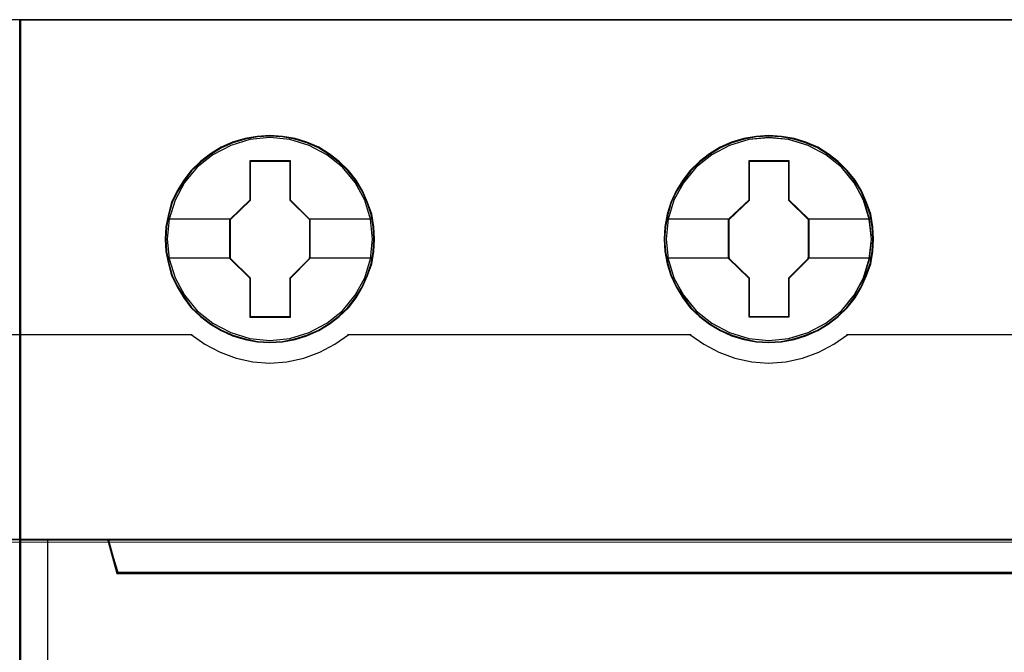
# Model space of a CAD drawing. Header units: millimetres. Extents: x -1290 to 1795, y -4192 to -1311.
# Tile 457 of 656: x 1467.49 to 1474.6, y -3621.21 to -3616.65. Entities that reach past the tile are written whole.
import ezdxf

# ---------------------------------------------------------------- set-up
doc = ezdxf.new("R2010")
doc.units = ezdxf.units.MM
doc.layers.add('45', color=7, linetype='Continuous')
doc.layers.add('Aparatura', color=7, linetype='Continuous', lineweight=13)

# ---------------------------------------------------------------- blocks, each defined once
blk = doc.blocks.new('*U207')
at = {"layer": '45', "color": 7}
for points in [[(279.629142, -233.600374), (207.595016, -233.600374), (207.595016, -315.623143), (279.629142, -315.623143), (279.629142, -233.600374)], [(278.588776, -252.361875), (278.588776, -266.534438), (279.629142, -266.534438), (279.629142, -252.361875), (278.588776, -252.361875)]]:
    blk.add_lwpolyline(points, close=True, dxfattribs=at)
at = {"layer": '45', "color": 139}
blk.add_lwpolyline([(279.629142, -233.600374), (207.595016, -233.600374), (207.595016, -315.623143), (279.629142, -315.623143), (279.629142, -233.600374)], close=True, dxfattribs=at)
for points in [[(273.413808, -244.957815), (279.629142, -244.957815)], [(207.595016, -252.361875), (279.629142, -252.361875)]]:
    blk.add_lwpolyline(points, dxfattribs=at)
at = {"layer": '45', "color": 140}
blk.add_lwpolyline([(278.588776, -252.361875), (278.588776, -266.534438), (279.629142, -266.534438), (279.629142, -252.361875), (278.588776, -252.361875)], close=True, dxfattribs=at)
blk = doc.blocks.new('*U226')
at = {"layer": '45', "color": 7}
for points in [[(279.629142, -383.521822), (207.595016, -383.521822), (207.595016, -465.544591), (279.629142, -465.544591), (279.629142, -383.521822)], [(279.609444, -383.543367), (207.616504, -383.543367), (207.616504, -465.523047), (279.609444, -465.523047), (279.609444, -383.543367)], [(220.385603, -391.443018), (220.363208, -390.99512), (220.290422, -390.541693), (220.139251, -390.115914), (219.960085, -389.701194), (219.724931, -389.314122), (219.444984, -388.965757), (219.114648, -388.645041), (218.750718, -388.368561), (218.381189, -388.125258), (217.950072, -387.942781), (217.518955, -387.815601), (217.065442, -387.732657), (216.61193, -387.705009), (216.158417, -387.732657), (215.716102, -387.815601), (215.268188, -387.942781), (214.853868, -388.125258), (214.467542, -388.368561), (214.109211, -388.645041), (213.773276, -388.965757), (213.510126, -389.314122), (213.269373, -389.701194), (213.067811, -390.115914), (212.950234, -390.541693), (212.860651, -390.99512), (212.832657, -391.443018), (212.860651, -391.890915), (212.950234, -392.327754), (213.067811, -392.759062), (213.269373, -393.168253), (213.510126, -393.560854), (213.773276, -393.920278), (214.109211, -394.235465), (214.467542, -394.511945), (214.853868, -394.744189), (215.268188, -394.926665), (215.716102, -395.064905), (216.158417, -395.153379), (216.61193, -395.175497), (217.065442, -395.153379), (217.518955, -395.064905), (217.950072, -394.926665), (218.381189, -394.744189), (218.750718, -394.511945), (219.114648, -394.235465), (219.444984, -393.920278), (219.724931, -393.560854), (219.960085, -393.168253), (220.139251, -392.759062), (220.290422, -392.327754), (220.363208, -391.890915), (220.385603, -391.443018)], [(220.385603, -391.443018), (220.363208, -390.99512), (220.290422, -390.541693), (220.139251, -390.115914), (219.960085, -389.701194), (219.724931, -389.314122), (219.444984, -388.965757), (219.114648, -388.645041), (218.750718, -388.368561), (218.381189, -388.125258), (217.950072, -387.942781), (217.518955, -387.815601), (217.065442, -387.732657), (216.61193, -387.705009), (216.158417, -387.732657), (215.716102, -387.815601), (215.268188, -387.942781), (214.853868, -388.125258), (214.467542, -388.368561), (214.109211, -388.645041), (213.773276, -388.965757), (213.510126, -389.314122), (213.269373, -389.701194), (213.067811, -390.115914), (212.950234, -390.541693), (212.860651, -390.99512), (212.832657, -391.443018), (212.860651, -391.890915), (212.950234, -392.327754), (213.067811, -392.759062), (213.269373, -393.168253), (213.510126, -393.560854), (213.773276, -393.920278), (214.109211, -394.235465), (214.467542, -394.511945), (214.853868, -394.744189), (215.268188, -394.926665), (215.716102, -395.064905), (216.158417, -395.153379), (216.61193, -395.175497), (217.065442, -395.153379), (217.518955, -395.064905), (217.950072, -394.926665), (218.381189, -394.744189), (218.750718, -394.511945), (219.114648, -394.235465), (219.444984, -393.920278), (219.724931, -393.560854), (219.960085, -393.168253), (220.139251, -392.759062), (220.290422, -392.327754), (220.363208, -391.890915), (220.385603, -391.443018)], [(238.392344, -391.443018), (238.36435, -390.99512), (238.297165, -390.541693), (238.1404, -390.115914), (237.96124, -389.701194), (237.726092, -389.308592), (237.446155, -388.965757), (237.115828, -388.645041), (236.751909, -388.368561), (236.382391, -388.125258), (235.951287, -387.942781), (235.525782, -387.815601), (235.066684, -387.732657), (234.613185, -387.705009), (234.159686, -387.732657), (233.717384, -387.815601), (233.269484, -387.942781), (232.860775, -388.125258), (232.468862, -388.368561), (232.110542, -388.645041), (231.780215, -388.965757), (231.517074, -389.308592), (231.270728, -389.701194), (231.074772, -390.115914), (230.951599, -390.541693), (230.862019, -390.99512), (230.834026, -391.443018), (230.862019, -391.890915), (230.951599, -392.327754), (231.074772, -392.753533), (231.270728, -393.168253), (231.517074, -393.560854), (231.780215, -393.920278), (232.110542, -394.235465), (232.468862, -394.511945), (232.860775, -394.744189), (233.269484, -394.926665), (233.717384, -395.064905), (234.159686, -395.153379), (234.613185, -395.175497), (235.066684, -395.153379), (235.525782, -395.064905), (235.951287, -394.926665), (236.382391, -394.744189), (236.751909, -394.511945), (237.115828, -394.235465), (237.446155, -393.920278), (237.726092, -393.560854), (237.96124, -393.168253), (238.1404, -392.753533), (238.297165, -392.327754), (238.36435, -391.890915), (238.392344, -391.443018)], [(238.392344, -391.443018), (238.36435, -390.99512), (238.297165, -390.541693), (238.1404, -390.115914), (237.96124, -389.701194), (237.726092, -389.308592), (237.446155, -388.965757), (237.115828, -388.645041), (236.751909, -388.368561), (236.382391, -388.125258), (235.951287, -387.942781), (235.525782, -387.815601), (235.066684, -387.732657), (234.613185, -387.705009), (234.159686, -387.732657), (233.717384, -387.815601), (233.269484, -387.942781), (232.860775, -388.125258), (232.468862, -388.368561), (232.110542, -388.645041), (231.780215, -388.965757), (231.517074, -389.308592), (231.270728, -389.701194), (231.074772, -390.115914), (230.951599, -390.541693), (230.862019, -390.99512), (230.834026, -391.443018), (230.862019, -391.890915), (230.951599, -392.327754), (231.074772, -392.753533), (231.270728, -393.168253), (231.517074, -393.560854), (231.780215, -393.920278), (232.110542, -394.235465), (232.468862, -394.511945), (232.860775, -394.744189), (233.269484, -394.926665), (233.717384, -395.064905), (234.159686, -395.153379), (234.613185, -395.175497), (235.066684, -395.153379), (235.525782, -395.064905), (235.951287, -394.926665), (236.382391, -394.744189), (236.751909, -394.511945), (237.115828, -394.235465), (237.446155, -393.920278), (237.726092, -393.560854), (237.96124, -393.168253), (238.1404, -392.753533), (238.297165, -392.327754), (238.36435, -391.890915), (238.392344, -391.443018)], [(238.370856, -391.4439), (238.343022, -390.998478), (238.276219, -390.547558), (238.120345, -390.124132), (237.942204, -389.711704), (237.708393, -389.321273), (237.430047, -388.980333), (237.101599, -388.661389), (236.739749, -388.386437), (236.372332, -388.14448), (235.943679, -387.963011), (235.520593, -387.836534), (235.064105, -387.754048), (234.613185, -387.726553), (234.162264, -387.754048), (233.722478, -387.836534), (233.277124, -387.963011), (232.870739, -388.14448), (232.481054, -388.386437), (232.124771, -388.661389), (231.796323, -388.980333), (231.534678, -389.321273), (231.289733, -389.711704), (231.094891, -390.124132), (230.972419, -390.547558), (230.883348, -390.998478), (230.855513, -391.4439), (230.883348, -391.889322), (230.972419, -392.323746), (231.094891, -392.747171), (231.289733, -393.159599), (231.534678, -393.55003), (231.796323, -393.907468), (232.124771, -394.220912), (232.481054, -394.495864), (232.870739, -394.726824), (233.277124, -394.908292), (233.722478, -395.045768), (234.162264, -395.133752), (234.613185, -395.155748), (235.064105, -395.133752), (235.520593, -395.045768), (235.943679, -394.908292), (236.372332, -394.726824), (236.739749, -394.495864), (237.101599, -394.220912), (237.430047, -393.907468), (237.708393, -393.55003), (237.942204, -393.159599), (238.120345, -392.747171), (238.276219, -392.323746), (238.343022, -391.889322), (238.370856, -391.4439)], [(215.900594, -388.606279), (217.341784, -388.606279), (217.341784, -390.02469), (218.059554, -390.728355), (218.059554, -392.146765), (217.341784, -392.861511), (217.341784, -394.268841), (215.900594, -394.268841), (215.900594, -392.861511), (215.165869, -392.146765), (215.165869, -390.728355), (215.900594, -390.02469), (215.900594, -388.606279)], [(215.900594, -388.606279), (217.341784, -388.606279), (217.341784, -388.606279), (217.341784, -390.02469), (217.341784, -390.02469), (218.059554, -390.728355), (218.059554, -390.728355), (218.059554, -392.146765), (218.059554, -392.146765), (217.341784, -392.861511), (217.341784, -392.861511), (217.341784, -394.268841), (217.341784, -394.268841), (215.900594, -394.268841), (215.900594, -394.268841), (215.900594, -392.861511), (215.900594, -392.861511), (215.165869, -392.146765), (215.165869, -392.146765), (215.165869, -390.728355), (215.165869, -390.728355), (215.900594, -390.02469), (215.900594, -390.02469), (215.900594, -388.606279), (215.900594, -388.606279)], [(215.91117, -388.627823), (217.330956, -388.627823), (217.330956, -390.035441), (218.038066, -390.733751), (218.038066, -392.141369), (217.330956, -392.850676), (217.330956, -394.247297), (215.91117, -394.247297), (215.91117, -392.850676), (215.187357, -392.141369), (215.187357, -390.733751), (215.91117, -390.035441), (215.91117, -388.627823)], [(233.905824, -388.606279), (235.341362, -388.606279), (235.341362, -390.024729), (236.059132, -390.722872), (236.059132, -392.146862), (235.341362, -392.861628), (235.341362, -394.263455), (233.905824, -394.263455), (233.905824, -392.861628), (233.165447, -392.146862), (233.165447, -390.722872), (233.905824, -390.024729), (233.905824, -388.606279)], [(233.905824, -388.606279), (235.341362, -388.606279), (235.341362, -388.606279), (235.341362, -390.024729), (235.341362, -390.024729), (236.059132, -390.722872), (236.059132, -390.722872), (236.059132, -392.146862), (236.059132, -392.146862), (235.341362, -392.861628), (235.341362, -392.861628), (235.341362, -394.263455), (235.341362, -394.263455), (233.905824, -394.263455), (233.905824, -394.263455), (233.905824, -392.861628), (233.905824, -392.861628), (233.165447, -392.146862), (233.165447, -392.146862), (233.165447, -390.722872), (233.165447, -390.722872), (233.905824, -390.024729), (233.905824, -390.024729), (233.905824, -388.606279), (233.905824, -388.606279)], [(233.916316, -388.627823), (235.330535, -388.627823), (235.330535, -390.035469), (236.037644, -390.728295), (236.037644, -392.141439), (235.330535, -392.850761), (235.330535, -394.241911), (233.916316, -394.241911), (233.916316, -392.850761), (233.186935, -392.141439), (233.186935, -390.728295), (233.916316, -390.035469), (233.916316, -388.627823)], [(276.132852, -403.468966), (211.09264, -403.468966), (210.769611, -402.283323), (207.595016, -402.283323), (207.595016, -416.455887), (208.341324, -416.455887), (208.341324, -415.827221), (208.341324, -415.154437), (208.341324, -412.011106), (210.697208, -411.773978), (213.053092, -411.608539), (215.414545, -411.52582), (217.781567, -411.52582), (220.14302, -411.608539), (222.498904, -411.773978), (224.854788, -412.011106), (224.854788, -415.154437), (224.854788, -415.827221), (224.854788, -416.455887), (225.601096, -416.455887), (278.633542, -416.455887), (278.633542, -402.283323), (276.455881, -402.283323), (276.132852, -403.468966)], [(211.091088, -403.509553), (276.13486, -403.509553), (276.457907, -402.283323), (210.768041, -402.283323), (211.091088, -403.509553)]]:
    blk.add_lwpolyline(points, close=True, dxfattribs=at)
at = {"layer": '45', "color": 139}
for points in [[(279.629142, -383.521822), (207.595016, -383.521822), (207.595016, -465.544591), (279.629142, -465.544591), (279.629142, -383.521822)], [(220.31935, -391.43756), (220.246558, -390.718684), (220.039383, -390.038517), (219.692225, -389.402588), (219.233081, -388.849607), (218.673149, -388.396162), (218.029226, -388.058844), (217.33491, -387.843181), (216.612598, -387.776823), (215.890285, -387.843181), (215.201568, -388.058844), (214.557646, -388.396162), (213.992114, -388.849607), (213.53297, -389.402588), (213.191411, -390.038517), (212.978637, -390.718684), (212.911445, -391.43756), (212.978637, -392.150906), (213.191411, -392.842133), (213.53297, -393.467002), (213.992114, -394.025513), (214.557646, -394.478958), (215.201568, -394.816276), (215.890285, -395.026409), (216.612598, -395.098297), (217.33491, -395.026409), (218.029226, -394.816276), (218.673149, -394.478958), (219.233081, -394.025513), (219.692225, -393.467002), (220.039383, -392.842133), (220.246558, -392.150906), (220.31935, -391.43756)], [(238.318928, -391.442946), (238.246139, -390.72407), (238.03897, -390.038373), (237.697422, -389.407974), (237.232692, -388.849463), (236.672777, -388.396019), (236.034474, -388.0587), (235.33458, -387.848567), (234.61229, -387.782209), (233.889999, -387.848567), (233.195704, -388.0587), (232.557401, -388.396019), (231.997486, -388.849463), (231.532756, -389.407974), (231.185609, -390.038373), (230.97844, -390.72407), (230.905651, -391.442946), (230.97844, -392.156292), (231.185609, -392.841989), (231.532756, -393.472388), (231.997486, -394.025369), (232.557401, -394.478814), (233.195704, -394.816133), (233.889999, -395.031795), (234.61229, -395.103683), (235.33458, -395.031795), (236.034474, -394.816133), (236.672777, -394.478814), (237.232692, -394.025369), (237.697422, -393.472388), (238.03897, -392.841989), (238.246139, -392.156292), (238.318928, -391.442946)], [(238.318928, -391.43756), (238.240537, -390.718684), (238.033362, -390.038517), (237.691804, -389.402588), (237.232659, -388.849607), (236.672727, -388.396162), (236.028805, -388.058844), (235.328889, -387.843181), (234.612176, -387.776823), (233.889863, -387.843181), (233.195547, -388.058844), (232.557224, -388.396162), (231.991693, -388.849607), (231.532548, -389.402588), (231.190989, -390.038517), (230.978215, -390.718684), (230.911023, -391.43756), (230.978215, -392.150906), (231.190989, -392.842133), (231.532548, -393.467002), (231.991693, -394.025513), (232.557224, -394.478958), (233.195547, -394.816276), (233.889863, -395.026409), (234.612176, -395.098297), (235.328889, -395.026409), (236.028805, -394.816276), (236.672727, -394.478958), (237.232659, -394.025513), (237.691804, -393.467002), (238.033362, -392.842133), (238.240537, -392.150906), (238.318928, -391.43756)]]:
    blk.add_lwpolyline(points, close=True, dxfattribs=at)
at = {"layer": '45', "color": 59}
for points in [[(220.364116, -391.4439), (220.341847, -390.998478), (220.269476, -390.547558), (220.119165, -390.124132), (219.941019, -389.711704), (219.707202, -389.326772), (219.428849, -388.980333), (219.100392, -388.661389), (218.738533, -388.386437), (218.371106, -388.14448), (217.942442, -387.963011), (217.513778, -387.836534), (217.062846, -387.754048), (216.611914, -387.726553), (216.160981, -387.754048), (215.721183, -387.836534), (215.275818, -387.963011), (214.863855, -388.14448), (214.479728, -388.386437), (214.123435, -388.661389), (213.789411, -388.980333), (213.527759, -389.326772), (213.288376, -389.711704), (213.087961, -390.124132), (212.971053, -390.547558), (212.88198, -390.998478), (212.854144, -391.4439), (212.88198, -391.889322), (212.971053, -392.323746), (213.087961, -392.75267), (213.288376, -393.159599), (213.527759, -393.55003), (213.789411, -393.907468), (214.123435, -394.220912), (214.479728, -394.495864), (214.863855, -394.726824), (215.275818, -394.908292), (215.721183, -395.045768), (216.160981, -395.133752), (216.611914, -395.155748), (217.062846, -395.133752), (217.513778, -395.045768), (217.942442, -394.908292), (218.371106, -394.726824), (218.738533, -394.495864), (219.100392, -394.220912), (219.428849, -393.907468), (219.707202, -393.55003), (219.941019, -393.159599), (220.119165, -392.75267), (220.269476, -392.323746), (220.341847, -391.889322), (220.364116, -391.4439)], [(211.091088, -403.509553), (276.13486, -403.509553), (276.457907, -402.283323), (210.768041, -402.283323), (211.091088, -403.509553)]]:
    blk.add_lwpolyline(points, close=True, dxfattribs=at)
at = {"layer": '45', "color": 7}
for points in [[(212.906073, -390.712235), (215.208845, -390.712235)], [(218.014788, -390.712235), (220.31935, -390.712235)], [(230.905651, -390.706849), (233.210213, -390.706849)], [(236.016156, -390.706849), (238.318928, -390.706849)], [(212.906073, -392.119796), (215.208845, -392.119796)], [(218.014788, -392.119796), (220.31935, -392.119796)], [(230.905651, -392.119796), (233.210213, -392.119796)], [(236.016156, -392.119796), (238.318928, -392.119796)]]:
    blk.add_lwpolyline(points, dxfattribs=at)
at = {"layer": '45', "color": 139}
for points in [[(207.595016, -394.879263), (213.81214, -394.879263)], [(213.769165, -394.879263), (214.268307, -395.235462), (214.817924, -395.52272), (215.395583, -395.741035), (216.001284, -395.867429), (216.606985, -395.91339), (217.229511, -395.867429), (217.835211, -395.741035), (218.41287, -395.52272), (218.956879, -395.235462), (219.46163, -394.879263)], [(219.418654, -394.879263), (231.808137, -394.879263)], [(231.763371, -394.879263), (232.268259, -395.235462), (232.812417, -395.52272), (233.390233, -395.741035), (234.001709, -395.867429), (234.607575, -395.91339), (235.230271, -395.867429), (235.836136, -395.741035), (236.413953, -395.52272), (236.95811, -395.235462), (237.462999, -394.879263)], [(237.418233, -394.879263), (249.807715, -394.879263)], [(207.595016, -402.283323), (279.629142, -402.283323)], [(210.768041, -402.283323), (211.135124, -403.509553)], [(211.092148, -403.466465), (276.1338, -403.466465)]]:
    blk.add_lwpolyline(points, dxfattribs=at)
at = {"layer": '45', "color": 140}
for points in [[(276.132852, -403.468966), (211.09264, -403.468966), (210.769611, -402.283323), (207.595016, -402.283323), (207.595016, -416.455887), (208.341324, -416.455887), (208.341324, -415.827221), (208.341324, -415.154437), (208.341324, -412.011106), (210.697208, -411.773978), (213.053092, -411.608539), (215.414545, -411.52582), (217.781567, -411.52582), (220.14302, -411.608539), (222.498904, -411.773978), (224.854788, -412.011106), (224.854788, -415.154437), (224.854788, -415.827221), (224.854788, -416.455887), (225.601096, -416.455887), (278.633542, -416.455887), (278.633542, -402.283323), (276.455881, -402.283323), (276.132852, -403.468966)], [(276.112877, -403.486905), (211.112012, -403.486905), (210.789178, -402.304868), (207.616504, -402.304868), (207.616504, -416.434342), (208.36236, -416.434342), (208.36236, -415.807588), (208.36236, -415.13685), (208.36236, -412.003075), (210.716819, -411.766668), (213.071277, -411.601732), (215.431302, -411.519264), (217.796893, -411.519264), (220.156917, -411.601732), (222.511376, -411.766668), (224.865834, -412.003075), (224.865834, -415.13685), (224.865834, -415.807588), (224.865834, -416.434342), (225.611691, -416.434342), (278.612054, -416.434342), (278.612054, -402.304868), (276.435711, -402.304868), (276.112877, -403.486905)], [(211.112364, -403.488009), (276.113584, -403.488009), (276.436419, -402.304868), (210.789529, -402.304868), (211.112364, -403.488009)]]:
    blk.add_lwpolyline(points, close=True, dxfattribs=at)
blk.add_lwpolyline([(208.592406, -402.283323), (208.592406, -411.990829)], dxfattribs=at)

msp = doc.modelspace()

# ---------------------------------------------------------------- linework, layer by layer
at = {"layer": 'Aparatura', "color": 7, "lineweight": 13}
msp.add_lwpolyline([(1412.53, -3629.392), (1412.53, -3620.4181), (1542.0388, -3620.4181), (1542.0388, -3629.392)], dxfattribs=at)
msp.add_lwpolyline([(1542.0388, -3629.392), (1412.53, -3629.392), (1412.53, -3620.4181), (1542.0388, -3620.4181), (1542.0388, -3629.392)], close=True, dxfattribs=at)

# ---------------------------------------------------------------- block references
at = {"layer": 'Aparatura', "color": 7, "lineweight": 13, "xscale": 0.2, "yscale": 0.2, "zscale": 0.2}
for name, p in [('*U226', (1425.9769, -3539.9416)), ('*U207', (1411.5701, -3569.9259))]:
    msp.add_blockref(name, p, dxfattribs=at)

doc.saveas('drawing.dxf')
